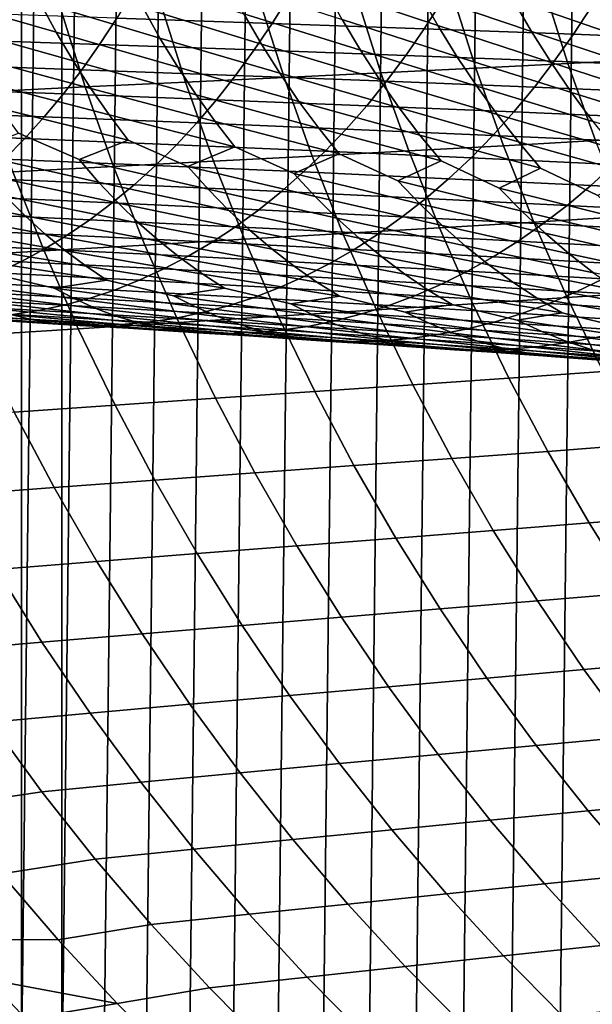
# Model space of a CAD drawing. Header units: metres. Extents: x -240 to 45, y -77 to 27.
# Tile 621 of 656: x -18.86 to -12.35, y -18.93 to -7.75. Entities that reach past the tile are written whole.
import ezdxf

# ---------------------------------------------------------------- set-up
doc = ezdxf.new("R2010")
doc.units = ezdxf.units.M
doc.layers.add('solid_102011X2', color=7, linetype='CONTINUOUS')

msp = doc.modelspace()

# ---------------------------------------------------------------- linework, layer by layer
at = {"layer": 'solid_102011X2'}
for points in [[(-12.771635, -23.812521), (-12.217568, 24.084764), (-11.655321, 24.345638), (-12.216164, -24.085423)], [(-13.320317, -23.527567), (-12.77303, 23.811825), (-12.217568, 24.084764), (-12.771635, -23.812521)], [(-13.86173, -23.230877), (-13.321708, 23.526829), (-12.77303, 23.811825), (-13.320317, -23.527567)], [(-14.395952, -22.922401), (-13.863121, 23.230091), (-13.321708, 23.526829), (-13.86173, -23.230877)], [(-14.922454, -22.602467), (-14.397351, 22.92156), (-13.863121, 23.230091), (-14.395952, -22.922401)], [(-15.441291, -22.271021), (-14.923866, 22.601561), (-14.397351, 22.92156), (-14.922454, -22.602467)], [(-15.952045, -21.928394), (-15.442723, 22.270042), (-14.923866, 22.601561), (-15.441291, -22.271021)], [(-16.454639, -21.574625), (-15.953506, 21.927338), (-15.442723, 22.270042), (-15.952045, -21.928394)], [(-16.948812, -21.209959), (-16.456137, 21.573488), (-15.953506, 21.927338), (-16.454639, -21.574625)], [(-17.434206, -20.834715), (-16.950354, 21.20874), (-16.456137, 21.573488), (-16.948812, -21.209959)], [(-17.910809, -20.448904), (-17.435789, 20.833412), (-16.950354, 21.20874), (-17.434206, -20.834715)], [(-18.378046, -20.053045), (-17.912432, 20.447519), (-17.435789, 20.833412), (-17.910809, -20.448904)], [(-18.378046, -20.053045), (-18.3797, 20.05158), (-17.912432, 20.447519)], [(-18.836016, -19.647047), (-18.837696, 19.645502), (-18.3797, 20.05158)], [(-18.378046, -20.053045), (-18.836016, -19.647047), (-18.3797, 20.05158)], [(-19.284147, -19.231455), (-19.285837, 19.229836), (-18.837696, 19.645502)], [(-18.836016, -19.647047), (-19.284147, -19.231455), (-18.837696, 19.645502)], [(-15.584361, -7.01689, 327.773468), (-14.311697, -7.452539, 326.442383), (-14.105374, -7.815598, 326.675964), (-15.394568, -7.388522, 327.998352)], [(-19.998383, -7.141543, 333.954559), (-18.628799, -7.552574, 332.751709), (-18.443581, -7.891361, 333.007294), (-19.828556, -7.48937, 334.200867)], [(-14.508219, -7.077668, 326.220093), (-13.255622, -7.517344, 324.861725), (-13.042332, -7.883585, 325.092499), (-14.311697, -7.452539, 326.442383)], [(-13.458768, -7.13919, 324.642059), (-12.226127, -7.582874, 323.257416), (-12.00598, -7.952336, 323.485321), (-13.255622, -7.517344, 324.861725)], [(-18.806145, -7.201801, 332.507751), (-17.45682, -7.616862, 331.27356), (-17.26383, -7.958548, 331.526581), (-18.628799, -7.552574, 332.751709)], [(-17.641575, -7.263091, 331.032104), (-16.312401, -7.682172, 329.767548), (-16.111755, -8.026806, 330.017883), (-17.45682, -7.616862, 331.27356)], [(-16.504456, -7.325352, 329.528625), (-15.195325, -7.748438, 328.23465), (-14.987141, -8.096066, 328.482239), (-16.312401, -7.682172, 329.767548)], [(-12.628654, -8.246551, 51.204056), (-12.910163, -7.358866, 51.26582), (-13.959008, -7.40581, 47.240185), (-13.676175, -8.299166, 47.176357)], [(-11.614754, -8.194034, 55.207996), (-11.895005, -7.312009, 55.267338), (-12.910163, -7.358866, 51.26582), (-12.628654, -8.246551, 51.204056)], [(-19.828556, -7.48937, 334.200867), (-18.443581, -7.891361, 333.007294), (-18.250479, -8.217669, 333.273682), (-19.651226, -7.825313, 334.458923)], [(-17.566181, -7.420622, 355.228363), (-17.754028, -7.73189, 354.996887), (-15.990768, -7.791767, 353.602539), (-15.795815, -7.478089, 353.831329)], [(-14.752666, -8.351992, 43.12632), (-15.036901, -7.452943, 43.191883), (-16.139473, -7.500366, 39.120098), (-15.853747, -8.40514, 39.05312)], [(-15.795815, -7.478089, 353.831329), (-15.990768, -7.791767, 353.602539), (-14.261295, -7.853257, 352.1698), (-14.059319, -7.537104, 352.395813)], [(-15.394568, -7.388522, 327.998352), (-14.105374, -7.815598, 326.675964), (-13.889767, -8.166264, 326.920715), (-15.195325, -7.748438, 328.23465)], [(-13.676175, -8.299166, 47.176357), (-13.959008, -7.40581, 47.240185), (-15.036901, -7.452943, 43.191883), (-14.752666, -8.351992, 43.12632)], [(-14.311697, -7.452539, 326.442383), (-13.042332, -7.883585, 325.092499), (-12.819416, -8.237329, 325.33432), (-14.105374, -7.815598, 326.675964)], [(-18.112572, -8.512856, 30.830622), (-18.401594, -7.596482, 30.899424), (-19.552362, -7.645379, 26.747374), (-19.261511, -8.567648, 26.678177)], [(-18.628799, -7.552574, 332.751709), (-17.26383, -7.958548, 331.526581), (-17.06262, -8.28765, 331.790314), (-18.443581, -7.891361, 333.007294)], [(-16.975145, -8.458724, 34.955101), (-17.262463, -7.548178, 35.023159), (-18.401594, -7.596482, 30.899424), (-18.112572, -8.512856, 30.830622)], [(-15.853747, -8.40514, 39.05312), (-16.139473, -7.500366, 39.120098), (-17.262463, -7.548178, 35.023159), (-16.975145, -8.458724, 34.955101)], [(-14.059319, -7.537104, 352.395813), (-14.261295, -7.853257, 352.1698), (-12.565943, -7.91629, 350.700256), (-12.35705, -7.5976, 350.923523)], [(-13.255622, -7.517344, 324.861725), (-12.00598, -7.952336, 323.485321), (-11.775871, -8.309197, 323.724152), (-13.042332, -7.883585, 325.092499)], [(-12.35705, -7.5976, 350.923523), (-12.565943, -7.91629, 350.700256), (-10.904364, -7.980797, 349.195099), (-10.688657, -7.65951, 349.415527)], [(-19.550337, -7.673696, 356.350922), (-19.738316, -7.970769, 356.107391), (-17.949451, -8.031215, 354.756104), (-17.754028, -7.73189, 354.996887)], [(-17.45682, -7.616862, 331.27356), (-16.111755, -8.026806, 330.017883), (-15.902557, -8.358749, 330.278809), (-17.26383, -7.958548, 331.526581)], [(-16.312401, -7.682172, 329.767548), (-14.987141, -8.096066, 328.482239), (-14.770075, -8.430898, 328.740295), (-16.111755, -8.026806, 330.017883)], [(-19.651226, -7.825313, 334.458923), (-18.250479, -8.217669, 333.273682), (-18.049818, -8.530993, 333.550476), (-19.466354, -8.148878, 334.727905)], [(-17.754028, -7.73189, 354.996887), (-17.949451, -8.031215, 354.756104), (-16.193584, -8.09341, 353.364563), (-15.990768, -7.791767, 353.602539)], [(-15.990768, -7.791767, 353.602539), (-16.193584, -8.09341, 353.364563), (-14.471417, -8.157281, 351.934662), (-14.261295, -7.853257, 352.1698)], [(-15.195325, -7.748438, 328.23465), (-13.889767, -8.166264, 326.920715), (-13.664954, -8.504025, 327.175812), (-14.987141, -8.096066, 328.482239)], [(-14.105374, -7.815598, 326.675964), (-12.819416, -8.237329, 325.33432), (-12.586978, -8.57806, 325.586365), (-13.889767, -8.166264, 326.920715)], [(-18.443581, -7.891361, 333.007294), (-17.06262, -8.28765, 331.790314), (-16.853525, -8.603658, 332.064301), (-18.250479, -8.217669, 333.273682)], [(-14.261295, -7.853257, 352.1698), (-14.471417, -8.157281, 351.934662), (-12.783258, -8.222754, 350.468048), (-12.565943, -7.91629, 350.700256)], [(-13.042332, -7.883585, 325.092499), (-11.775871, -8.309197, 323.724152), (-11.535928, -8.652933, 323.973083), (-12.819416, -8.237329, 325.33432)], [(-12.565943, -7.91629, 350.700256), (-12.783258, -8.222754, 350.468048), (-11.128769, -8.289759, 348.96579), (-10.904364, -7.980797, 349.195099)], [(-19.738316, -7.970769, 356.107391), (-19.933294, -8.255525, 355.854828), (-18.152151, -8.31813, 354.506348), (-17.949451, -8.031215, 354.756104)], [(-17.949451, -8.031215, 354.756104), (-18.152151, -8.31813, 354.506348), (-16.403954, -8.382546, 353.117706), (-16.193584, -8.09341, 353.364563)], [(-17.26383, -7.958548, 331.526581), (-15.902557, -8.358749, 330.278809), (-15.685154, -8.677489, 330.549927), (-17.06262, -8.28765, 331.790314)], [(-16.111755, -8.026806, 330.017883), (-14.770075, -8.430898, 328.740295), (-14.544487, -8.752413, 329.008392), (-15.902557, -8.358749, 330.278809)], [(-19.466354, -8.148878, 334.727905), (-18.049818, -8.530993, 333.550476), (-17.841936, -8.830848, 333.837219), (-19.274252, -8.459567, 335.007416)], [(-16.193584, -8.09341, 353.364563), (-16.403954, -8.382546, 353.117706), (-14.689363, -8.448699, 351.690796), (-14.471417, -8.157281, 351.934662)], [(-14.987141, -8.096066, 328.482239), (-13.664954, -8.504025, 327.175812), (-13.431309, -8.828357, 327.440826), (-14.770075, -8.430898, 328.740295)], [(-14.471417, -8.157281, 351.934662), (-14.689363, -8.448699, 351.690796), (-13.008666, -8.516512, 350.227173), (-12.783258, -8.222754, 350.468048)], [(-19.933294, -8.255525, 355.854828), (-20.134958, -8.527535, 355.593567), (-18.361801, -8.592203, 354.248016), (-18.152151, -8.31813, 354.506348)], [(-18.250479, -8.217669, 333.273682), (-16.853525, -8.603658, 332.064301), (-16.636894, -8.906084, 332.348145), (-18.049818, -8.530993, 333.550476)], [(-13.889767, -8.166264, 326.920715), (-12.586978, -8.57806, 325.586365), (-12.3454, -8.905248, 325.848206), (-13.664954, -8.504025, 327.175812)], [(-12.315286, -9.122967, 51.135307), (-12.628654, -8.246551, 51.204056), (-13.676175, -8.299166, 47.176357), (-13.361316, -9.18118, 47.105305)], [(-12.783258, -8.222754, 350.468048), (-13.008666, -8.516512, 350.227173), (-11.36153, -8.585911, 348.727966), (-11.128769, -8.289759, 348.96579)], [(-12.819416, -8.237329, 325.33432), (-11.535928, -8.652933, 323.973083), (-11.286543, -8.983012, 324.231659), (-12.586978, -8.57806, 325.586365)], [(-11.302799, -9.064862, 55.141945), (-11.614754, -8.194034, 55.207996), (-12.628654, -8.246551, 51.204056), (-12.315286, -9.122967, 51.135307)], [(-18.152151, -8.31813, 354.506348), (-18.361801, -8.592203, 354.248016), (-16.621536, -8.658741, 352.862396), (-16.403954, -8.382546, 353.117706)], [(-17.06262, -8.28765, 331.790314), (-15.685154, -8.677489, 330.549927), (-15.459906, -8.982532, 330.83075), (-16.853525, -8.603658, 332.064301)], [(-16.403954, -8.382546, 353.117706), (-16.621536, -8.658741, 352.862396), (-14.914782, -8.727073, 351.438538), (-14.689363, -8.448699, 351.690796)], [(-15.902557, -8.358749, 330.278809), (-14.544487, -8.752413, 329.008392), (-14.310751, -9.060116, 329.286133), (-15.685154, -8.677489, 330.549927)], [(-14.436231, -9.239625, 43.053329), (-14.752666, -8.351992, 43.12632), (-15.853747, -8.40514, 39.05312), (-15.535638, -9.298426, 38.97855)], [(-13.361316, -9.18118, 47.105305), (-13.676175, -8.299166, 47.176357), (-14.752666, -8.351992, 43.12632), (-14.436231, -9.239625, 43.053329)], [(-19.274252, -8.459567, 335.007416), (-17.841936, -8.830848, 333.837219), (-17.627199, -9.116788, 334.133453), (-19.075247, -8.756899, 335.296936)], [(-16.655249, -9.357705, 34.879326), (-16.975145, -8.458724, 34.955101), (-18.112572, -8.512856, 30.830622), (-17.79076, -9.417588, 30.754017)], [(-15.535638, -9.298426, 38.97855), (-15.853747, -8.40514, 39.05312), (-16.975145, -8.458724, 34.955101), (-16.655249, -9.357705, 34.879326)], [(-14.689363, -8.448699, 351.690796), (-14.914782, -8.727073, 351.438538), (-13.241803, -8.79712, 349.978027), (-13.008666, -8.516512, 350.227173)], [(-14.770075, -8.430898, 328.740295), (-13.431309, -8.828357, 327.440826), (-13.189215, -9.13876, 327.715363), (-14.544487, -8.752413, 329.008392)], [(-20.134958, -8.527535, 355.593567), (-20.343012, -8.786373, 355.324066), (-18.578093, -8.853004, 353.981537), (-18.361801, -8.592203, 354.248016)], [(-17.79076, -9.417588, 30.754017), (-18.112572, -8.512856, 30.830622), (-19.261511, -8.567648, 26.678177), (-18.937645, -9.478198, 26.601124)], [(-18.361801, -8.592203, 354.248016), (-18.578093, -8.853004, 353.981537), (-16.846008, -8.921561, 352.598999), (-16.621536, -8.658741, 352.862396)], [(-18.049818, -8.530993, 333.550476), (-16.636894, -8.906084, 332.348145), (-16.413109, -9.194478, 332.641388), (-17.841936, -8.830848, 333.837219)], [(-16.853525, -8.603658, 332.064301), (-15.459906, -8.982532, 330.83075), (-15.227206, -9.273424, 331.120911), (-16.636894, -8.906084, 332.348145)], [(-13.664954, -8.504025, 327.175812), (-12.3454, -8.905248, 325.848206), (-12.095078, -9.218388, 326.119476), (-13.431309, -8.828357, 327.440826)], [(-13.008666, -8.516512, 350.227173), (-13.241803, -8.79712, 349.978027), (-11.602272, -8.868806, 348.481964), (-11.36153, -8.585911, 348.727966)], [(-12.586978, -8.57806, 325.586365), (-11.286543, -8.983012, 324.231659), (-11.028123, -9.298924, 324.499542), (-12.3454, -8.905248, 325.848206)], [(-16.621536, -8.658741, 352.862396), (-16.846008, -8.921561, 352.598999), (-15.14734, -8.991967, 351.178314), (-14.914782, -8.727073, 351.438538)], [(-15.685154, -8.677489, 330.549927), (-14.310751, -9.060116, 329.286133), (-14.069273, -9.353548, 329.573059), (-15.459906, -8.982532, 330.83075)], [(-20.343012, -8.786373, 355.324066), (-20.557135, -9.031634, 355.046722), (-18.800694, -9.100123, 353.707275), (-18.578093, -8.853004, 353.981537)], [(-19.075247, -8.756899, 335.296936), (-17.627199, -9.116788, 334.133453), (-18.182728, -9.339202, 335.35553), (-18.869692, -9.040431, 335.596069)], [(-17.841936, -8.830848, 333.837219), (-16.413109, -9.194478, 332.641388), (-16.947966, -9.417958, 333.886475), (-17.627199, -9.116788, 334.133453)], [(-14.914782, -8.727073, 351.438538), (-15.14734, -8.991967, 351.178314), (-13.482323, -9.06414, 349.721008), (-13.241803, -8.79712, 349.978027)], [(-14.544487, -8.752413, 329.008392), (-13.189215, -9.13876, 327.715363), (-12.939091, -9.434771, 327.998962), (-14.310751, -9.060116, 329.286133)], [(-13.241803, -8.79712, 349.978027), (-13.482323, -9.06414, 349.721008), (-11.850637, -9.138002, 348.22821), (-11.602272, -8.868806, 348.481964)], [(-13.431309, -8.828357, 327.440826), (-12.095078, -9.218388, 326.119476), (-11.836443, -9.517015, 326.399689), (-13.189215, -9.13876, 327.715363)], [(-18.578093, -8.853004, 353.981537), (-18.800694, -9.100123, 353.707275), (-17.07703, -9.170595, 352.327972), (-16.846008, -8.921561, 352.598999)], [(-16.846008, -8.921561, 352.598999), (-17.07703, -9.170595, 352.327972), (-15.386679, -9.242966, 350.910522), (-15.14734, -8.991967, 351.178314)], [(-16.636894, -8.906084, 332.348145), (-15.227206, -9.273424, 331.120911), (-15.741369, -9.498049, 332.388519), (-16.413109, -9.194478, 332.641388)], [(-20.557135, -9.031634, 355.046722), (-20.776991, -9.26295, 354.761993), (-19.029255, -9.333193, 353.42569), (-18.800694, -9.100123, 353.707275)], [(-18.869692, -9.040431, 335.596069), (-18.182728, -9.339202, 335.35553), (-17.961634, -9.594654, 335.671539), (-19.445869, -9.261861, 336.794647)], [(-15.459906, -8.982532, 330.83075), (-14.069273, -9.353548, 329.573059), (-14.562722, -9.579395, 330.862762), (-15.227206, -9.273424, 331.120911)], [(-15.14734, -8.991967, 351.178314), (-15.386679, -9.242966, 350.910522), (-13.729856, -9.317154, 349.456512), (-13.482323, -9.06414, 349.721008)], [(-18.800694, -9.100123, 353.707275), (-19.029255, -9.333193, 353.42569), (-17.314238, -9.405469, 352.049683), (-17.07703, -9.170595, 352.327972)], [(-17.627199, -9.116788, 334.133453), (-16.947966, -9.417958, 333.886475), (-16.717218, -9.67558, 334.199402), (-18.182728, -9.339202, 335.35553)], [(-14.310751, -9.060116, 329.286133), (-12.939091, -9.434771, 327.998962), (-13.411812, -9.661917, 329.310211), (-14.069273, -9.353548, 329.573059)], [(-13.482323, -9.06414, 349.721008), (-13.729856, -9.317154, 349.456512), (-12.106245, -9.393078, 347.967041), (-11.850637, -9.138002, 348.22821)], [(-11.970493, -9.986924, 51.059658), (-12.315286, -9.122967, 51.135307), (-13.361316, -9.18118, 47.105305), (-13.014874, -10.050657, 47.027126)], [(-13.189215, -9.13876, 327.715363), (-11.836443, -9.517015, 326.399689), (-12.288424, -9.745536, 327.731964), (-12.939091, -9.434771, 327.998962)], [(-19.445869, -9.261861, 336.794647), (-17.961634, -9.594654, 335.671539), (-17.734875, -9.83505, 335.995575), (-19.23457, -9.515186, 337.113617)], [(-17.07703, -9.170595, 352.327972), (-17.314238, -9.405469, 352.049683), (-15.632428, -9.479693, 350.63559), (-15.386679, -9.242966, 350.910522)], [(-16.413109, -9.194478, 332.641388), (-15.741369, -9.498049, 332.388519), (-15.501107, -9.757883, 332.698242), (-16.947966, -9.417958, 333.886475)], [(-15.227206, -9.273424, 331.120911), (-14.562722, -9.579395, 330.862762), (-14.313088, -9.841482, 331.169159), (-15.741369, -9.498049, 332.388519)], [(-15.386679, -9.242966, 350.910522), (-15.632428, -9.479693, 350.63559), (-13.984018, -9.555781, 349.184967), (-13.729856, -9.317154, 349.456512)], [(-14.088043, -10.114643, 42.973015), (-14.436231, -9.239625, 43.053329), (-15.535638, -9.298426, 38.97855), (-15.185596, -10.179017, 38.8965)], [(-13.014874, -10.050657, 47.027126), (-13.361316, -9.18118, 47.105305), (-14.436231, -9.239625, 43.053329), (-14.088043, -10.114643, 42.973015)], [(-19.029255, -9.333193, 353.42569), (-19.26342, -9.551846, 353.137238), (-17.557259, -9.625814, 351.764557), (-17.314238, -9.405469, 352.049683)], [(-18.182728, -9.339202, 335.35553), (-16.717218, -9.67558, 334.199402), (-16.480547, -9.91802, 334.520233), (-17.961634, -9.594654, 335.671539)], [(-16.303228, -10.243912, 34.79594), (-16.655249, -9.357705, 34.879326), (-17.79076, -9.417588, 30.754017), (-17.436625, -10.309464, 30.669716)], [(-15.185596, -10.179017, 38.8965), (-15.535638, -9.298426, 38.97855), (-16.655249, -9.357705, 34.879326), (-16.303228, -10.243912, 34.79594)], [(-14.069273, -9.353548, 329.573059), (-13.411812, -9.661917, 329.310211), (-13.152946, -9.926293, 329.61319), (-14.562722, -9.579395, 330.862762)], [(-13.729856, -9.317154, 349.456512), (-13.984018, -9.555781, 349.184967), (-12.368697, -9.63365, 347.698914), (-12.106245, -9.393078, 347.967041)], [(-20.536209, -9.43726, 338.524536), (-19.017866, -9.753581, 337.440704), (-18.796116, -9.976682, 337.77536), (-20.329702, -9.673697, 338.854523)], [(-18.581242, -10.375808, 26.516331), (-18.937645, -9.478198, 26.601124), (-20.091204, -9.539658, 22.419258), (-19.732372, -10.443076, 22.3344)], [(-17.436625, -10.309464, 30.669716), (-17.79076, -9.417588, 30.754017), (-18.937645, -9.478198, 26.601124), (-18.581242, -10.375808, 26.516331)], [(-17.314238, -9.405469, 352.049683), (-17.557259, -9.625814, 351.764557), (-15.884202, -9.701777, 350.353912), (-15.632428, -9.479693, 350.63559)], [(-16.947966, -9.417958, 333.886475), (-15.501107, -9.757883, 332.698242), (-15.25467, -10.002408, 333.015808), (-16.717218, -9.67558, 334.199402)], [(-15.632428, -9.479693, 350.63559), (-15.884202, -9.701777, 350.353912), (-14.244411, -9.779649, 348.906738), (-13.984018, -9.555781, 349.184967)], [(-15.741369, -9.498049, 332.388519), (-14.313088, -9.841482, 331.169159), (-14.057029, -10.088129, 331.483276), (-15.501107, -9.757883, 332.698242)], [(-12.939091, -9.434771, 327.998962), (-12.288424, -9.745536, 327.731964), (-12.020467, -10.012236, 328.031403), (-13.411812, -9.661917, 329.310211)], [(-12.106245, -9.393078, 347.967041), (-12.368697, -9.63365, 347.698914), (-10.786107, -9.713213, 346.178589), (-10.515479, -9.470654, 346.443237)], [(-19.26342, -9.551846, 353.137238), (-19.502834, -9.755737, 352.842316), (-17.805727, -9.831285, 351.473083), (-17.557259, -9.625814, 351.764557)], [(-19.23457, -9.515186, 337.113617), (-17.734875, -9.83505, 335.995575), (-17.502825, -10.060025, 336.327087), (-19.017866, -9.753581, 337.440704)], [(-17.961634, -9.594654, 335.671539), (-16.480547, -9.91802, 334.520233), (-16.238344, -10.14491, 334.848511), (-17.734875, -9.83505, 335.995575)], [(-14.562722, -9.579395, 330.862762), (-13.152946, -9.926293, 329.61319), (-12.887409, -10.175098, 329.923798), (-14.313088, -9.841482, 331.169159)], [(-13.984018, -9.555781, 349.184967), (-14.244411, -9.779649, 348.906738), (-12.637583, -9.859341, 347.424225), (-12.368697, -9.63365, 347.698914)], [(-20.329702, -9.673697, 338.854523), (-18.796116, -9.976682, 337.77536), (-18.569685, -10.184155, 338.117065), (-20.118399, -9.894966, 339.1922)], [(-17.557259, -9.625814, 351.764557), (-17.805727, -9.831285, 351.473083), (-16.141617, -9.90887, 350.065918), (-15.884202, -9.701777, 350.353912)], [(-16.717218, -9.67558, 334.199402), (-15.25467, -10.002408, 333.015808), (-15.002461, -10.231251, 333.340698), (-16.480547, -9.91802, 334.520233)], [(-15.884202, -9.701777, 350.353912), (-16.141617, -9.90887, 350.065918), (-14.510637, -9.988403, 348.622314), (-14.244411, -9.779649, 348.906738)], [(-13.411812, -9.661917, 329.310211), (-12.020467, -10.012236, 328.031403), (-11.745598, -10.263233, 328.338409), (-13.152946, -9.926293, 329.61319)], [(-12.368697, -9.63365, 347.698914), (-12.637583, -9.859341, 347.424225), (-11.063369, -9.940768, 345.90744), (-10.786107, -9.713213, 346.178589)], [(-19.502834, -9.755737, 352.842316), (-19.747126, -9.944566, 352.541382), (-18.059259, -10.021575, 351.175659), (-17.805727, -9.831285, 351.473083)], [(-19.017866, -9.753581, 337.440704), (-17.502825, -10.060025, 336.327087), (-17.265863, -10.269243, 336.665619), (-18.796116, -9.976682, 337.77536)], [(-17.805727, -9.831285, 351.473083), (-18.059259, -10.021575, 351.175659), (-16.404278, -10.100661, 349.772095), (-16.141617, -9.90887, 350.065918)], [(-17.734875, -9.83505, 335.995575), (-16.238344, -10.14491, 334.848511), (-15.991003, -10.35591, 335.183716), (-17.502825, -10.060025, 336.327087)], [(-15.501107, -9.757883, 332.698242), (-14.057029, -10.088129, 331.483276), (-13.794963, -10.318961, 331.804688), (-15.25467, -10.002408, 333.015808)], [(-14.244411, -9.779649, 348.906738), (-14.510637, -9.988403, 348.622314), (-12.912492, -10.069797, 347.143372), (-12.637583, -9.859341, 347.424225)], [(-20.118399, -9.894966, 339.1922), (-18.569685, -10.184155, 338.117065), (-18.338943, -10.37571, 338.465302), (-19.902649, -10.100736, 339.536957)], [(-19.747126, -9.944566, 352.541382), (-19.995922, -10.118032, 352.234955), (-18.317465, -10.196383, 350.872803), (-18.059259, -10.021575, 351.175659)], [(-16.480547, -9.91802, 334.520233), (-15.002461, -10.231251, 333.340698), (-14.744892, -10.444071, 333.672424), (-16.238344, -10.14491, 334.848511)], [(-16.141617, -9.90887, 350.065918), (-16.404278, -10.100661, 349.772095), (-14.782289, -10.181734, 348.332092), (-14.510637, -9.988403, 348.622314)], [(-14.313088, -9.841482, 331.169159), (-12.887409, -10.175098, 329.923798), (-12.615634, -10.407954, 330.241608), (-14.057029, -10.088129, 331.483276)], [(-13.152946, -9.926293, 329.61319), (-11.745598, -10.263233, 328.338409), (-11.464261, -10.498145, 328.652496), (-12.887409, -10.175098, 329.923798)], [(-12.637583, -9.859341, 347.424225), (-12.912492, -10.069797, 347.143372), (-11.346843, -10.152963, 345.630219), (-11.063369, -9.940768, 345.90744)], [(-18.796116, -9.976682, 337.77536), (-17.265863, -10.269243, 336.665619), (-17.024376, -10.462409, 337.01059), (-18.569685, -10.184155, 338.117065)], [(-18.059259, -10.021575, 351.175659), (-18.317465, -10.196383, 350.872803), (-16.671778, -10.27685, 349.47287), (-16.404278, -10.100661, 349.772095)], [(-17.502825, -10.060025, 336.327087), (-15.991003, -10.35591, 335.183716), (-15.738926, -10.550725, 335.525299), (-17.265863, -10.269243, 336.665619)], [(-15.25467, -10.002408, 333.015808), (-13.794963, -10.318961, 331.804688), (-13.527315, -10.533634, 332.132874), (-15.002461, -10.231251, 333.340698)], [(-14.510637, -9.988403, 348.622314), (-14.782289, -10.181734, 348.332092), (-13.193002, -10.264704, 346.856842), (-12.912492, -10.069797, 347.143372)], [(-12.637372, -10.906432, 46.941936), (-13.014874, -10.050657, 47.027126), (-14.088043, -10.114643, 42.973015), (-13.708642, -10.975879, 42.885498)], [(-11.594789, -10.837259, 50.977234), (-11.970493, -9.986924, 51.059658), (-13.014874, -10.050657, 47.027126), (-12.637372, -10.906432, 46.941936)], [(-19.995922, -10.118032, 352.234955), (-20.248835, -10.275862, 351.923431), (-18.579943, -10.355435, 350.564911), (-18.317465, -10.196383, 350.872803)], [(-19.902649, -10.100736, 339.536957), (-18.338943, -10.37571, 338.465302), (-18.10434, -10.551054, 338.819611), (-19.682802, -10.290717, 339.888336)], [(-16.404278, -10.100661, 349.772095), (-16.671778, -10.27685, 349.47287), (-15.058945, -10.359337, 348.03656), (-14.782289, -10.181734, 348.332092)], [(-16.238344, -10.14491, 334.848511), (-14.744892, -10.444071, 333.672424), (-14.482378, -10.640567, 334.010498), (-15.991003, -10.35591, 335.183716)], [(-13.708642, -10.975879, 42.885498), (-14.088043, -10.114643, 42.973015), (-15.185596, -10.179017, 38.8965), (-14.804176, -11.045744, 38.807091)], [(-14.057029, -10.088129, 331.483276), (-12.615634, -10.407954, 330.241608), (-12.338059, -10.624514, 330.566101), (-13.794963, -10.318961, 331.804688)], [(-12.912492, -10.069797, 347.143372), (-13.193002, -10.264704, 346.856842), (-11.63609, -10.349481, 345.347382), (-11.346843, -10.152963, 345.630219)], [(-12.887409, -10.175098, 329.923798), (-11.464261, -10.498145, 328.652496), (-11.176911, -10.71662, 328.973206), (-12.615634, -10.407954, 330.241608)], [(-20.248835, -10.275862, 351.923431), (-20.505472, -10.417825, 351.607361), (-18.846283, -10.498498, 350.252533), (-18.579943, -10.355435, 350.564911)], [(-18.317465, -10.196383, 350.872803), (-18.579943, -10.355435, 350.564911), (-16.943705, -10.437157, 349.168701), (-16.671778, -10.27685, 349.47287)], [(-18.569685, -10.184155, 338.117065), (-17.024376, -10.462409, 337.01059), (-16.778828, -10.63923, 337.361572), (-18.338943, -10.37571, 338.465302)], [(-15.919657, -11.116172, 34.705082), (-16.303228, -10.243912, 34.79594), (-17.436625, -10.309464, 30.669716), (-17.050747, -11.187309, 30.57786)], [(-17.265863, -10.269243, 336.665619), (-15.738926, -10.550725, 335.525299), (-15.482591, -10.729055, 335.872803), (-17.024376, -10.462409, 337.01059)], [(-16.671778, -10.27685, 349.47287), (-16.943705, -10.437157, 349.168701), (-15.340178, -10.52093, 347.736145), (-15.058945, -10.359337, 348.03656)], [(-14.804176, -11.045744, 38.807091), (-15.185596, -10.179017, 38.8965), (-16.303228, -10.243912, 34.79594), (-15.919657, -11.116172, 34.705082)], [(-14.782289, -10.181734, 348.332092), (-15.058945, -10.359337, 348.03656), (-13.47868, -10.443754, 346.565033), (-13.193002, -10.264704, 346.856842)], [(-15.002461, -10.231251, 333.340698), (-13.527315, -10.533634, 332.132874), (-13.254519, -10.731845, 332.467285), (-14.744892, -10.444071, 333.672424)], [(-13.193002, -10.264704, 346.856842), (-13.47868, -10.443754, 346.565033), (-11.930667, -10.530009, 345.059357), (-11.63609, -10.349481, 345.347382)], [(-18.192896, -11.259299, 26.423937), (-18.581242, -10.375808, 26.516331), (-19.732372, -10.443076, 22.3344), (-19.341385, -11.332287, 22.241938)], [(-19.682802, -10.290717, 339.888336), (-18.10434, -10.551054, 338.819611), (-17.86611, -10.709942, 339.17926), (-19.459299, -10.464622, 340.245819)], [(-18.579943, -10.355435, 350.564911), (-18.846283, -10.498498, 350.252533), (-17.219635, -10.581347, 348.860046), (-16.943705, -10.437157, 349.168701)], [(-17.050747, -11.187309, 30.57786), (-17.436625, -10.309464, 30.669716), (-18.581242, -10.375808, 26.516331), (-18.192896, -11.259299, 26.423937)], [(-18.338943, -10.37571, 338.465302), (-16.778828, -10.63923, 337.361572), (-16.529476, -10.799456, 337.717834), (-18.10434, -10.551054, 338.819611)], [(-15.991003, -10.35591, 335.183716), (-14.482378, -10.640567, 334.010498), (-14.21541, -10.82044, 334.354431), (-15.738926, -10.550725, 335.525299)], [(-15.058945, -10.359337, 348.03656), (-15.340178, -10.52093, 347.736145), (-13.769085, -10.606665, 346.268402), (-13.47868, -10.443754, 346.565033)], [(-13.794963, -10.318961, 331.804688), (-12.338059, -10.624514, 330.566101), (-12.055134, -10.82447, 330.896759), (-13.527315, -10.533634, 332.132874)], [(-20.505472, -10.417825, 351.607361), (-20.76544, -10.543693, 351.287201), (-19.116083, -10.62534, 349.936096), (-18.846283, -10.498498, 350.252533)], [(-19.459299, -10.464622, 340.245819), (-17.86611, -10.709942, 339.17926), (-18.467793, -10.797298, 340.428101), (-19.232351, -10.622203, 340.608704)], [(-18.846283, -10.498498, 350.252533), (-19.116083, -10.62534, 349.936096), (-17.499146, -10.70919, 348.547424), (-17.219635, -10.581347, 348.860046)], [(-16.943705, -10.437157, 349.168701), (-17.219635, -10.581347, 348.860046), (-15.62555, -10.666279, 347.431305), (-15.340178, -10.52093, 347.736145)], [(-17.024376, -10.462409, 337.01059), (-15.482591, -10.729055, 335.872803), (-15.222273, -10.890652, 336.225555), (-16.778828, -10.63923, 337.361572)], [(-14.744892, -10.444071, 333.672424), (-13.254519, -10.731845, 332.467285), (-12.977076, -10.913291, 332.807495), (-14.482378, -10.640567, 334.010498)], [(-13.47868, -10.443754, 346.565033), (-13.769085, -10.606665, 346.268402), (-12.230117, -10.694266, 344.766571), (-11.930667, -10.530009, 345.059357)], [(-12.615634, -10.407954, 330.241608), (-11.176911, -10.71662, 328.973206), (-10.88401, -10.918351, 329.299988), (-12.338059, -10.624514, 330.566101)], [(-19.232351, -10.622203, 340.608704), (-18.467793, -10.797298, 340.428101), (-18.230537, -10.922, 340.798798), (-19.856491, -10.71, 341.833252)], [(-18.10434, -10.551054, 338.819611), (-16.529476, -10.799456, 337.717834), (-17.108635, -10.886441, 338.990448), (-17.86611, -10.709942, 339.17926)], [(-17.219635, -10.581347, 348.860046), (-17.499146, -10.70919, 348.547424), (-15.914627, -10.795149, 347.122528), (-15.62555, -10.666279, 347.431305)], [(-15.738926, -10.550725, 335.525299), (-14.21541, -10.82044, 334.354431), (-13.944288, -10.983438, 334.703522), (-15.482591, -10.729055, 335.872803)], [(-15.340178, -10.52093, 347.736145), (-15.62555, -10.666279, 347.431305), (-14.063762, -10.753198, 345.967407), (-13.769085, -10.606665, 346.268402)], [(-13.769085, -10.606665, 346.268402), (-14.063762, -10.753198, 345.967407), (-12.533972, -10.84201, 344.469482), (-12.230117, -10.694266, 344.766571)], [(-13.527315, -10.533634, 332.132874), (-12.055134, -10.82447, 330.896759), (-11.767372, -11.007518, 331.233154), (-13.254519, -10.731845, 332.467285)], [(-19.856491, -10.71, 341.833252), (-18.230537, -10.922, 340.798798), (-17.990871, -11.029734, 341.173157), (-19.630869, -10.833695, 342.207184)], [(-19.116083, -10.62534, 349.936096), (-19.388924, -10.735763, 349.616119), (-17.781807, -10.820485, 348.231293), (-17.499146, -10.70919, 348.547424)], [(-17.86611, -10.709942, 339.17926), (-17.108635, -10.886441, 338.990448), (-16.859911, -11.012178, 339.357788), (-18.467793, -10.797298, 340.428101)], [(-17.499146, -10.70919, 348.547424), (-17.781807, -10.820485, 348.231293), (-16.206961, -10.907336, 346.810303), (-15.914627, -10.795149, 347.122528)], [(-16.778828, -10.63923, 337.361572), (-15.222273, -10.890652, 336.225555), (-15.778878, -10.977337, 337.521454), (-16.529476, -10.799456, 337.717834)], [(-15.62555, -10.666279, 347.431305), (-15.914627, -10.795149, 347.122528), (-14.362265, -10.883119, 345.662537), (-14.063762, -10.753198, 345.967407)], [(-15.482591, -10.729055, 335.872803), (-13.944288, -10.983438, 334.703522), (-14.478327, -11.06989, 336.022217), (-15.222273, -10.890652, 336.225555)], [(-14.482378, -10.640567, 334.010498), (-12.977076, -10.913291, 332.807495), (-12.695307, -11.077718, 333.152832), (-14.21541, -10.82044, 334.354431)], [(-13.254519, -10.731845, 332.467285), (-11.767372, -11.007518, 331.233154), (-11.475115, -11.173401, 331.574585), (-12.977076, -10.913291, 332.807495)], [(-12.230117, -10.694266, 344.766571), (-12.533972, -10.84201, 344.469482), (-11.035889, -10.932622, 342.938629), (-10.722972, -10.783643, 343.23175)], [(-19.664383, -10.829607, 349.293091), (-19.942038, -10.906719, 348.967499), (-18.354828, -10.99279, 347.590485), (-18.067183, -10.91507, 347.91217)], [(-19.388924, -10.735763, 349.616119), (-19.664383, -10.829607, 349.293091), (-18.067183, -10.91507, 347.91217), (-17.781807, -10.820485, 348.231293)], [(-19.630869, -10.833695, 342.207184), (-17.990871, -11.029734, 341.173157), (-17.749146, -11.120366, 341.550568), (-19.402969, -10.940559, 342.584808)], [(-18.467793, -10.797298, 340.428101), (-16.859911, -11.012178, 339.357788), (-16.60865, -11.120808, 339.728729), (-18.230537, -10.922, 340.798798)], [(-17.781807, -10.820485, 348.231293), (-18.067183, -10.91507, 347.91217), (-16.502102, -11.002681, 346.495087), (-16.206961, -10.907336, 346.810303)], [(-16.529476, -10.799456, 337.717834), (-15.778878, -10.977337, 337.521454), (-15.518847, -11.104136, 337.885284), (-17.108635, -10.886441, 338.990448)], [(-15.914627, -10.795149, 347.122528), (-16.206961, -10.907336, 346.810303), (-14.664129, -10.996221, 345.354248), (-14.362265, -10.883119, 345.662537)], [(-14.063762, -10.753198, 345.967407), (-14.362265, -10.883119, 345.662537), (-12.841771, -10.973004, 344.168549), (-12.533972, -10.84201, 344.469482)], [(-14.21541, -10.82044, 334.354431), (-12.695307, -11.077718, 333.152832), (-13.20677, -11.164009, 334.493774), (-13.944288, -10.983438, 334.703522)], [(-12.533972, -10.84201, 344.469482), (-12.841771, -10.973004, 344.168549), (-11.352865, -11.064712, 342.641693), (-11.035889, -10.932622, 342.938629)], [(-11.188686, -11.672811, 50.888138), (-11.594789, -10.837259, 50.977234), (-12.637372, -10.906432, 46.941936), (-12.229341, -11.747341, 46.849857)], [(-20.627295, -10.942575, 344.346405), (-18.941605, -11.103276, 343.348633), (-18.708815, -11.158911, 343.733643), (-20.407932, -11.014821, 344.732727)], [(-19.942038, -10.906719, 348.967499), (-20.221453, -10.966977, 348.639862), (-18.6443, -11.053524, 347.266785), (-18.354828, -10.99279, 347.590485)], [(-19.402969, -10.940559, 342.584808), (-17.749146, -11.120366, 341.550568), (-17.505665, -11.193773, 341.930359), (-19.173119, -11.030461, 342.965515)], [(-18.067183, -10.91507, 347.91217), (-18.354828, -10.99279, 347.590485), (-16.799589, -11.081025, 346.177368), (-16.502102, -11.002681, 346.495087)], [(-18.230537, -10.922, 340.798798), (-16.60865, -11.120808, 339.728729), (-16.355221, -11.212194, 340.102692), (-17.990871, -11.029734, 341.173157)], [(-17.108635, -10.886441, 338.990448), (-15.518847, -11.104136, 337.885284), (-15.256154, -11.213686, 338.252686), (-16.859911, -11.012178, 339.357788)], [(-16.206961, -10.907336, 346.810303), (-16.502102, -11.002681, 346.495087), (-14.968892, -11.092342, 345.042999), (-14.664129, -10.996221, 345.354248)], [(-15.222273, -10.890652, 336.225555), (-14.478327, -11.06989, 336.022217), (-14.207149, -11.19778, 336.382385), (-15.778878, -10.977337, 337.521454)], [(-14.362265, -10.883119, 345.662537), (-14.664129, -10.996221, 345.354248), (-13.153037, -11.087041, 343.864258), (-12.841771, -10.973004, 344.168549)], [(-12.229341, -11.747341, 46.849857), (-12.637372, -10.906432, 46.941936), (-13.708642, -10.975879, 42.885498), (-13.298571, -11.822165, 42.790909)], [(-12.977076, -10.913291, 332.807495), (-11.475115, -11.173401, 331.574585), (-11.963999, -11.2596, 332.937256), (-12.695307, -11.077718, 333.152832)], [(-20.221453, -10.966977, 348.639862), (-20.502205, -11.010299, 348.310669), (-18.935156, -11.097187, 346.941559), (-18.6443, -11.053524, 347.266785)], [(-20.407932, -11.014821, 344.732727), (-18.708815, -11.158911, 343.733643), (-18.475115, -11.197309, 344.119934), (-20.187368, -11.070023, 345.120941)], [(-20.187368, -11.070023, 345.120941), (-18.475115, -11.197309, 344.119934), (-18.240866, -11.218421, 344.506897), (-19.965952, -11.108126, 345.510437)], [(-19.173119, -11.030461, 342.965515), (-17.505665, -11.193773, 341.930359), (-17.260836, -11.249858, 342.312012), (-18.941605, -11.103276, 343.348633)], [(-18.6443, -11.053524, 347.266785), (-18.935156, -11.097187, 346.941559), (-17.399771, -11.18626, 345.536438), (-17.098965, -11.142246, 345.857666)], [(-18.354828, -10.99279, 347.590485), (-18.6443, -11.053524, 347.266785), (-17.098965, -11.142246, 345.857666), (-16.799589, -11.081025, 346.177368)], [(-17.990871, -11.029734, 341.173157), (-16.355221, -11.212194, 340.102692), (-16.099949, -11.286212, 340.479034), (-17.749146, -11.120366, 341.550568)], [(-16.859911, -11.012178, 339.357788), (-15.256154, -11.213686, 338.252686), (-14.991185, -11.305848, 338.623047), (-16.60865, -11.120808, 339.728729)], [(-16.502102, -11.002681, 346.495087), (-16.799589, -11.081025, 346.177368), (-15.276078, -11.171326, 344.729309), (-14.968892, -11.092342, 345.042999)], [(-14.391937, -11.897438, 38.710457), (-14.804176, -11.045744, 38.807091), (-15.919657, -11.116172, 34.705082), (-15.505105, -11.973315, 34.606884)], [(-15.778878, -10.977337, 337.521454), (-14.207149, -11.19778, 336.382385), (-13.933187, -11.308272, 336.746063), (-15.518847, -11.104136, 337.885284)], [(-14.664129, -10.996221, 345.354248), (-14.968892, -11.092342, 345.042999), (-13.46729, -11.183957, 343.557037), (-13.153037, -11.087041, 343.864258)], [(-13.298571, -11.822165, 42.790909), (-13.708642, -10.975879, 42.885498), (-14.804176, -11.045744, 38.807091), (-14.391937, -11.897438, 38.710457)], [(-13.944288, -10.983438, 334.703522), (-13.20677, -11.164009, 334.493774), (-12.924607, -11.293013, 334.850159), (-14.478327, -11.06989, 336.022217)], [(-14.478327, -11.06989, 336.022217), (-12.924607, -11.293013, 334.850159), (-12.639537, -11.404471, 335.210052), (-14.207149, -11.19778, 336.382385)], [(-12.841771, -10.973004, 344.168549), (-13.153037, -11.087041, 343.864258), (-11.673411, -11.179702, 342.341431), (-11.352865, -11.064712, 342.641693)], [(-19.965952, -11.108126, 345.510437), (-18.240866, -11.218421, 344.506897), (-18.003807, -11.22239, 344.891479), (-19.744024, -11.12908, 345.900665)], [(-19.744024, -11.12908, 345.900665), (-18.003807, -11.22239, 344.891479), (-19.519213, -11.133029, 346.288544)], [(-19.226946, -11.123703, 346.615295), (-19.519213, -11.133029, 346.288544), (-18.003807, -11.22239, 344.891479), (-17.701542, -11.212989, 345.214233)], [(-18.935156, -11.097187, 346.941559), (-19.226946, -11.123703, 346.615295), (-17.701542, -11.212989, 345.214233), (-17.399771, -11.18626, 345.536438)], [(-18.941605, -11.103276, 343.348633), (-17.260836, -11.249858, 342.312012), (-17.015043, -11.288567, 342.694916), (-18.708815, -11.158911, 343.733643)], [(-18.708815, -11.158911, 343.733643), (-17.015043, -11.288567, 342.694916), (-16.768665, -11.309846, 343.078491), (-18.475115, -11.197309, 344.119934)], [(-17.749146, -11.120366, 341.550568), (-16.099949, -11.286212, 340.479034), (-15.843259, -11.342765, 340.857178), (-17.505665, -11.193773, 341.930359)], [(-17.098965, -11.142246, 345.857666), (-17.399771, -11.18626, 345.536438), (-15.895824, -11.277419, 344.096466), (-15.585214, -11.233046, 344.413635)], [(-16.799589, -11.081025, 346.177368), (-17.098965, -11.142246, 345.857666), (-15.585214, -11.233046, 344.413635), (-15.276078, -11.171326, 344.729309)], [(-15.505105, -11.973315, 34.606884), (-15.919657, -11.116172, 34.705082), (-17.050747, -11.187309, 30.57786), (-16.633718, -12.049949, 30.478588)], [(-16.60865, -11.120808, 339.728729), (-14.991185, -11.305848, 338.623047), (-14.724289, -11.380497, 338.995758), (-16.355221, -11.212194, 340.102692)], [(-15.276078, -11.171326, 344.729309), (-15.585214, -11.233046, 344.413635), (-14.102803, -11.325825, 342.935822), (-13.784041, -11.263594, 343.247406)], [(-15.518847, -11.104136, 337.885284), (-13.933187, -11.308272, 336.746063), (-13.656842, -11.401232, 337.112732), (-15.256154, -11.213686, 338.252686)], [(-14.968892, -11.092342, 345.042999), (-15.276078, -11.171326, 344.729309), (-13.784041, -11.263594, 343.247406), (-13.46729, -11.183957, 343.557037)], [(-13.153037, -11.087041, 343.864258), (-13.46729, -11.183957, 343.557037), (-11.997034, -11.277429, 342.0383), (-11.673411, -11.179702, 342.341431)], [(-12.695307, -11.077718, 333.152832), (-11.963999, -11.2596, 332.937256), (-11.671011, -11.389741, 333.289734), (-13.20677, -11.164009, 334.493774)], [(-13.20677, -11.164009, 334.493774), (-11.671011, -11.389741, 333.289734), (-11.374996, -11.502188, 333.645691), (-12.924607, -11.293013, 334.850159)], [(-17.773214, -12.127496, 26.324089), (-18.192896, -11.259299, 26.423937), (-19.341385, -11.332287, 22.241938), (-18.918858, -12.20611, 22.142017)], [(-18.475115, -11.197309, 344.119934), (-16.768665, -11.309846, 343.078491), (-16.519548, -11.313845, 343.459656), (-18.240866, -11.218421, 344.506897)], [(-18.240866, -11.218421, 344.506897), (-16.519548, -11.313845, 343.459656), (-18.003807, -11.22239, 344.891479)], [(-16.633718, -12.049949, 30.478588), (-17.050747, -11.187309, 30.57786), (-18.192896, -11.259299, 26.423937), (-17.773214, -12.127496, 26.324089)], [(-17.701542, -11.212989, 345.214233), (-18.003807, -11.22239, 344.891479), (-16.519548, -11.313845, 343.459656), (-16.207434, -11.304366, 343.77832)], [(-17.399771, -11.18626, 345.536438), (-17.701542, -11.212989, 345.214233), (-16.207434, -11.304366, 343.77832), (-15.895824, -11.277419, 344.096466)], [(-17.505665, -11.193773, 341.930359), (-15.843259, -11.342765, 340.857178), (-15.58555, -11.381798, 341.236542), (-17.260836, -11.249858, 342.312012)], [(-17.260836, -11.249858, 342.312012), (-15.58555, -11.381798, 341.236542), (-15.327225, -11.403257, 341.616577), (-17.015043, -11.288567, 342.694916)], [(-17.015043, -11.288567, 342.694916), (-15.327225, -11.403257, 341.616577), (-15.06623, -11.407292, 341.994171), (-16.768665, -11.309846, 343.078491)], [(-16.355221, -11.212194, 340.102692), (-14.724289, -11.380497, 338.995758), (-14.455904, -11.437534, 339.370239), (-16.099949, -11.286212, 340.479034)], [(-15.895824, -11.277419, 344.096466), (-16.207434, -11.304366, 343.77832), (-14.744396, -11.397736, 342.308716), (-14.423086, -11.370564, 342.622772)], [(-16.099949, -11.286212, 340.479034), (-14.455904, -11.437534, 339.370239), (-14.186449, -11.476905, 339.745972), (-15.843259, -11.342765, 340.857178)], [(-15.585214, -11.233046, 344.413635), (-15.895824, -11.277419, 344.096466), (-14.423086, -11.370564, 342.622772), (-14.102803, -11.325825, 342.935822)], [(-15.256154, -11.213686, 338.252686), (-13.656842, -11.401232, 337.112732), (-13.378486, -11.47653, 337.481659), (-14.991185, -11.305848, 338.623047)], [(-14.207149, -11.19778, 336.382385), (-12.639537, -11.404471, 335.210052), (-12.351982, -11.498249, 335.572845), (-13.933187, -11.308272, 336.746063)], [(-13.784041, -11.263594, 343.247406), (-14.102803, -11.325825, 342.935822), (-12.651494, -11.420484, 341.425354), (-12.323229, -11.357732, 341.732788)], [(-13.46729, -11.183957, 343.557037), (-13.784041, -11.263594, 343.247406), (-12.323229, -11.357732, 341.732788), (-11.997034, -11.277429, 342.0383)], [(-12.924607, -11.293013, 334.850159), (-11.374996, -11.502188, 333.645691), (-11.076394, -11.596802, 334.004486), (-12.639537, -11.404471, 335.210052)], [(-16.768665, -11.309846, 343.078491), (-15.06623, -11.407292, 341.994171), (-16.519548, -11.313845, 343.459656)], [(-16.207434, -11.304366, 343.77832), (-16.519548, -11.313845, 343.459656), (-15.06623, -11.407292, 341.994171), (-14.744396, -11.397736, 342.308716)], [(-15.843259, -11.342765, 340.857178), (-14.186449, -11.476905, 339.745972), (-13.916345, -11.498555, 340.122345), (-15.58555, -11.381798, 341.236542)], [(-15.58555, -11.381798, 341.236542), (-13.916345, -11.498555, 340.122345), (-13.643639, -11.502635, 340.496216), (-15.327225, -11.403257, 341.616577)], [(-15.327225, -11.403257, 341.616577), (-13.643639, -11.502635, 340.496216), (-15.06623, -11.407292, 341.994171)], [(-14.744396, -11.397736, 342.308716), (-15.06623, -11.407292, 341.994171), (-13.643639, -11.502635, 340.496216), (-13.312212, -11.492997, 340.80658)], [(-14.991185, -11.305848, 338.623047), (-13.378486, -11.47653, 337.481659), (-13.098571, -11.534068, 337.852386), (-14.724289, -11.380497, 338.995758)], [(-14.423086, -11.370564, 342.622772), (-14.744396, -11.397736, 342.308716), (-13.312212, -11.492997, 340.80658), (-12.981324, -11.465598, 341.116455)], [(-14.724289, -11.380497, 338.995758), (-13.098571, -11.534068, 337.852386), (-12.817537, -11.57379, 338.224304), (-14.455904, -11.437534, 339.370239)], [(-14.102803, -11.325825, 342.935822), (-14.423086, -11.370564, 342.622772), (-12.981324, -11.465598, 341.116455), (-12.651494, -11.420484, 341.425354)], [(-13.933187, -11.308272, 336.746063), (-12.351982, -11.498249, 335.572845), (-12.062329, -11.574214, 335.937897), (-13.656842, -11.401232, 337.112732)], [(-13.656842, -11.401232, 337.112732), (-12.062329, -11.574214, 335.937897), (-11.771051, -11.632267, 336.304688), (-13.378486, -11.47653, 337.481659)], [(-12.323229, -11.357732, 341.732788), (-12.651494, -11.420484, 341.425354), (-11.231064, -11.516924, 339.883362), (-10.893414, -11.453642, 340.186615)], [(-12.639537, -11.404471, 335.210052), (-11.076394, -11.596802, 334.004486), (-10.775611, -11.67345, 334.36554), (-12.351982, -11.498249, 335.572845)], [(-14.455904, -11.437534, 339.370239), (-12.817537, -11.57379, 338.224304), (-12.535818, -11.595641, 338.596863), (-14.186449, -11.476905, 339.745972)], [(-14.186449, -11.476905, 339.745972), (-12.535818, -11.595641, 338.596863), (-12.251568, -11.599771, 338.966888), (-13.916345, -11.498555, 340.122345)], [(-13.916345, -11.498555, 340.122345), (-12.251568, -11.599771, 338.966888), (-13.643639, -11.502635, 340.496216)], [(-13.312212, -11.492997, 340.80658), (-13.643639, -11.502635, 340.496216), (-12.251568, -11.599771, 338.966888), (-11.910668, -11.590052, 339.273041)], [(-13.378486, -11.47653, 337.481659), (-11.771051, -11.632267, 336.304688), (-11.478603, -11.672353, 336.672668), (-13.098571, -11.534068, 337.852386)], [(-12.981324, -11.465598, 341.116455), (-13.312212, -11.492997, 340.80658), (-11.910668, -11.590052, 339.273041), (-11.570322, -11.562421, 339.578674)], [(-12.651494, -11.420484, 341.425354), (-12.981324, -11.465598, 341.116455), (-11.570322, -11.562421, 339.578674), (-11.231064, -11.516924, 339.883362)], [(-12.351982, -11.498249, 335.572845), (-10.775611, -11.67345, 334.36554), (-10.473135, -11.732034, 334.728302), (-12.062329, -11.574214, 335.937897)], [(-13.098571, -11.534068, 337.852386), (-11.478603, -11.672353, 336.672668), (-11.185438, -11.694415, 337.04126), (-12.817537, -11.57379, 338.224304)], [(-12.817537, -11.57379, 338.224304), (-11.185438, -11.694415, 337.04126), (-10.889807, -11.698605, 337.407349), (-12.535818, -11.595641, 338.596863)], [(-12.535818, -11.595641, 338.596863), (-10.889807, -11.698605, 337.407349), (-12.251568, -11.599771, 338.966888)], [(-12.858391, -12.652347, 42.689373), (-13.298571, -11.822165, 42.790909), (-14.391937, -11.897438, 38.710457), (-13.949447, -12.732937, 38.606731)], [(-11.791336, -12.572234, 46.751015), (-12.229341, -11.747341, 46.849857), (-13.298571, -11.822165, 42.790909), (-12.858391, -12.652347, 42.689373)], [(-13.949447, -12.732937, 38.606731), (-14.391937, -11.897438, 38.710457), (-15.505105, -11.973315, 34.606884), (-15.060146, -12.81417, 34.501484)], [(-16.186117, -12.896207, 30.372038), (-16.633718, -12.049949, 30.478588), (-17.773214, -12.127496, 26.324089), (-17.322779, -12.979213, 26.216925)], [(-15.060146, -12.81417, 34.501484), (-15.505105, -11.973315, 34.606884), (-16.633718, -12.049949, 30.478588), (-16.186117, -12.896207, 30.372038)], [(-17.322779, -12.979213, 26.216925), (-17.773214, -12.127496, 26.324089), (-18.918858, -12.20611, 22.142017), (-18.465385, -13.063351, 22.034779)], [(-18.465385, -13.063351, 22.034779), (-18.918858, -12.20611, 22.142017), (-20.065914, -12.285946, 17.931002), (-19.609188, -13.148785, 17.824236)], [(-11.323955, -13.379982, 46.645542), (-11.791336, -12.572234, 46.751015), (-12.858391, -12.652347, 42.689373), (-12.388692, -13.46528, 42.581032)], [(-13.477286, -13.551085, 38.496052), (-13.949447, -12.732937, 38.606731), (-15.060146, -12.81417, 34.501484), (-14.585359, -13.637567, 34.389019)], [(-12.388692, -13.46528, 42.581032), (-12.858391, -12.652347, 42.689373), (-13.949447, -12.732937, 38.606731), (-13.477286, -13.551085, 38.496052)], [(-14.585359, -13.637567, 34.389019), (-15.060146, -12.81417, 34.501484), (-16.186117, -12.896207, 30.372038), (-15.708514, -13.724899, 30.258347)], [(-15.708514, -13.724899, 30.258347), (-16.186117, -12.896207, 30.372038), (-17.322779, -12.979213, 26.216925), (-16.842155, -13.813254, 26.102577)], [(-17.981525, -13.902802, 21.920353), (-18.465385, -13.063351, 22.034779), (-19.609188, -13.148785, 17.824236), (-19.121862, -13.993715, 17.71032)], [(-16.842155, -13.813254, 26.102577), (-17.322779, -12.979213, 26.216925), (-18.465385, -13.063351, 22.034779), (-17.981525, -13.902802, 21.920353)], [(-10.827794, -14.169457, 46.533577), (-11.323955, -13.379982, 46.645542), (-12.388692, -13.46528, 42.581032), (-11.890065, -14.259824, 42.466015)], [(-11.890065, -14.259824, 42.466015), (-12.388692, -13.46528, 42.581032), (-13.477286, -13.551085, 38.496052), (-12.97604, -14.350724, 38.378555)], [(-14.081315, -14.442337, 34.269627), (-14.585359, -13.637567, 34.389019), (-15.708514, -13.724899, 30.258347), (-15.201477, -14.534843, 30.13765)], [(-12.97604, -14.350724, 38.378555), (-13.477286, -13.551085, 38.496052), (-14.585359, -13.637567, 34.389019), (-14.081315, -14.442337, 34.269627)], [(-15.201477, -14.534843, 30.13765), (-15.708514, -13.724899, 30.258347), (-16.842155, -13.813254, 26.102577), (-16.331909, -14.628422, 25.981182)], [(-16.331909, -14.628422, 25.981182), (-16.842155, -13.813254, 26.102577), (-17.981525, -13.902802, 21.920353), (-17.46784, -14.723253, 21.798876)], [(-17.46784, -14.723253, 21.798876), (-17.981525, -13.902802, 21.920353), (-19.121862, -13.993715, 17.71032), (-18.604496, -14.819515, 17.589378)], [(-18.604496, -14.819515, 17.589378), (-19.121862, -13.993715, 17.71032), (-20.258299, -14.086166, 13.471009), (-19.736998, -14.917389, 13.351239)], [(-11.363153, -15.034873, 42.344475), (-11.890065, -14.259824, 42.466015), (-12.97604, -14.350724, 38.378555), (-12.446347, -15.130741, 38.254391)], [(-12.446347, -15.130741, 38.254391), (-12.97604, -14.350724, 38.378555), (-14.081315, -14.442337, 34.269627), (-13.548656, -15.227356, 34.143452)], [(-14.665644, -15.324903, 30.010098), (-15.201477, -14.534843, 30.13765), (-16.331909, -14.628422, 25.981182), (-15.792674, -15.423571, 25.852892)], [(-13.548656, -15.227356, 34.143452), (-14.081315, -14.442337, 34.269627), (-15.201477, -14.534843, 30.13765), (-14.665644, -15.324903, 30.010098)], [(-15.792674, -15.423571, 25.852892), (-16.331909, -14.628422, 25.981182), (-17.46784, -14.723253, 21.798876), (-16.924963, -15.523546, 21.670494)], [(-16.924963, -15.523546, 21.670494), (-17.46784, -14.723253, 21.798876), (-18.604496, -14.819515, 17.589378), (-18.057724, -15.625016, 17.461565)], [(-18.057724, -15.625016, 17.461565), (-18.604496, -14.819515, 17.589378), (-19.736998, -14.917389, 13.351239), (-19.186062, -15.728167, 13.224661)], [(-10.808703, -15.789394, 42.216579), (-11.363153, -15.034873, 42.344475), (-12.446347, -15.130741, 38.254391), (-11.88896, -15.890099, 38.123737)], [(-11.88896, -15.890099, 38.123737), (-12.446347, -15.130741, 38.254391), (-13.548656, -15.227356, 34.143452), (-12.988137, -15.991579, 34.010681)], [(-12.988137, -15.991579, 34.010681), (-13.548656, -15.227356, 34.143452), (-14.665644, -15.324903, 30.010098), (-14.101773, -16.094032, 29.875872)], [(-15.225217, -16.197649, 25.717888), (-15.792674, -15.423571, 25.852892), (-16.924963, -15.523546, 21.670494), (-16.353668, -16.302626, 21.535393)], [(-14.101773, -16.094032, 29.875872), (-14.665644, -15.324903, 30.010098), (-15.792674, -15.423571, 25.852892), (-15.225217, -16.197649, 25.717888)], [(-16.353668, -16.302626, 21.535393), (-16.924963, -15.523546, 21.670494), (-18.057724, -15.625016, 17.461565), (-17.482323, -16.409155, 17.327059)], [(-17.482323, -16.409155, 17.327059), (-18.057724, -15.625016, 17.461565), (-19.186062, -15.728167, 13.224661), (-18.606281, -16.517433, 13.091455)], [(-19.186062, -15.728167, 13.224661), (-20.27084, -15.881232, 8.95052), (-19.682575, -16.677116, 8.818479), (-18.606281, -16.517433, 13.091455)], [(-11.304641, -16.627766, 37.986767), (-11.88896, -15.890099, 38.123737), (-12.988137, -15.991579, 34.010681), (-12.400527, -16.733974, 33.87149)], [(-13.510644, -16.84119, 29.735157), (-14.101773, -16.094032, 29.875872), (-15.225217, -16.197649, 25.717888), (-14.630321, -16.949614, 25.576355)], [(-12.400527, -16.733974, 33.87149), (-12.988137, -15.991579, 34.010681), (-14.101773, -16.094032, 29.875872), (-13.510644, -16.84119, 29.735157)], [(-14.630321, -16.949614, 25.576355), (-15.225217, -16.197649, 25.717888), (-16.353668, -16.302626, 21.535393), (-15.754744, -17.059444, 21.393759)], [(-15.754744, -17.059444, 21.393759), (-16.353668, -16.302626, 21.535393), (-17.482323, -16.409155, 17.327059), (-16.879095, -17.170883, 17.186049)], [(-16.879095, -17.170883, 17.186049), (-17.482323, -16.409155, 17.327059), (-18.606281, -16.517433, 13.091455), (-17.998461, -17.284132, 12.951808)], [(-18.606281, -16.517433, 13.091455), (-19.682575, -16.677116, 8.818479), (-19.065903, -17.450043, 8.68006), (-17.998461, -17.284132, 12.951808)], [(-10.694183, -17.342737, 37.84367), (-11.304641, -16.627766, 37.986767), (-12.400527, -16.733974, 33.87149), (-11.786626, -17.453535, 33.726074)], [(-11.786626, -17.453535, 33.726074), (-12.400527, -16.733974, 33.87149), (-13.510644, -16.84119, 29.735157), (-12.893062, -17.565371, 29.588146)], [(-12.893062, -17.565371, 29.588146), (-13.510644, -16.84119, 29.735157), (-14.630321, -16.949614, 25.576355), (-14.008801, -17.678452, 25.428488)], [(-14.008801, -17.678452, 25.428488), (-14.630321, -16.949614, 25.576355), (-15.754744, -17.059444, 21.393759), (-15.129013, -17.792986, 21.245785)], [(-15.129013, -17.792986, 21.245785), (-15.754744, -17.059444, 21.393759), (-16.879095, -17.170883, 17.186049), (-16.248869, -17.909176, 17.038727)], [(-16.248869, -17.909176, 17.038727), (-16.879095, -17.170883, 17.186049), (-17.998461, -17.284132, 12.951808), (-17.36344, -18.027233, 12.805911)], [(-17.998461, -17.284132, 12.951808), (-19.065903, -17.450043, 8.68006), (-18.421684, -18.198973, 8.53546), (-17.36344, -18.027233, 12.805911)], [(-18.421684, -18.198973, 8.53546), (-19.065903, -17.450043, 8.68006), (-20.02788, -17.724028, 4.36402), (-19.624939, -18.191088, 4.27622)], [(-11.147323, -18.149321, 33.574642), (-11.786626, -17.453535, 33.726074), (-12.893062, -17.565371, 29.588146), (-12.249927, -18.265631, 29.435053)], [(-12.249927, -18.265631, 29.435053), (-12.893062, -17.565371, 29.588146), (-14.008801, -17.678452, 25.428488), (-13.361567, -18.383221, 25.274504)], [(-13.361567, -18.383221, 25.274504), (-14.008801, -17.678452, 25.428488), (-15.129013, -17.792986, 21.245785), (-14.477399, -18.502304, 21.091692)], [(-14.477399, -18.502304, 21.091692), (-15.129013, -17.792986, 21.245785), (-16.248869, -17.909176, 17.038727), (-15.592576, -18.623089, 16.885313)], [(-15.592576, -18.623089, 16.885313), (-16.248869, -17.909176, 17.038727), (-17.36344, -18.027233, 12.805911), (-16.70216, -18.745787, 12.653981)], [(-17.36344, -18.027233, 12.805911), (-18.421684, -18.198973, 8.53546), (-17.750885, -18.922941, 8.384892), (-16.70216, -18.745787, 12.653981)], [(-17.750885, -18.922941, 8.384892), (-18.421684, -18.198973, 8.53546), (-19.624939, -18.191088, 4.27622), (-19.211445, -18.64876, 4.186121)], [(-11.582154, -18.941046, 29.276094), (-12.249927, -18.265631, 29.435053), (-13.361567, -18.383221, 25.274504), (-12.689547, -19.062996, 25.114624)], [(-12.689547, -19.062996, 25.114624), (-13.361567, -18.383221, 25.274504), (-14.477399, -18.502304, 21.091692), (-13.800838, -19.18647, 20.931698)], [(-13.800838, -19.18647, 20.931698), (-14.477399, -18.502304, 21.091692), (-15.592576, -18.623089, 16.885313), (-14.911167, -19.311687, 16.726028)], [(-19.480328, -19.450947, 0.358303), (-18.787731, -19.096691, 4.093795), (-19.211445, -18.64876, 4.186121), (-19.922367, -19.022161, 0.359363)], [(-17.750885, -18.922941, 8.384892), (-19.211445, -18.64876, 4.186121), (-18.787731, -19.096691, 4.093795)], [(-14.911167, -19.311687, 16.726028), (-15.592576, -18.623089, 16.885313), (-16.70216, -18.745787, 12.653981), (-16.015581, -19.43886, 12.49624)], [(-16.70216, -18.745787, 12.653981), (-17.750885, -18.922941, 8.384892), (-17.054487, -19.621, 8.22858), (-16.015581, -19.43886, 12.49624)], [(-17.054487, -19.621, 8.22858), (-17.750885, -18.922941, 8.384892), (-18.787731, -19.096691, 4.093795), (-18.354086, -19.534588, 3.999305)]]:
    msp.add_3dface(points, dxfattribs=at)

doc.saveas('drawing.dxf')
